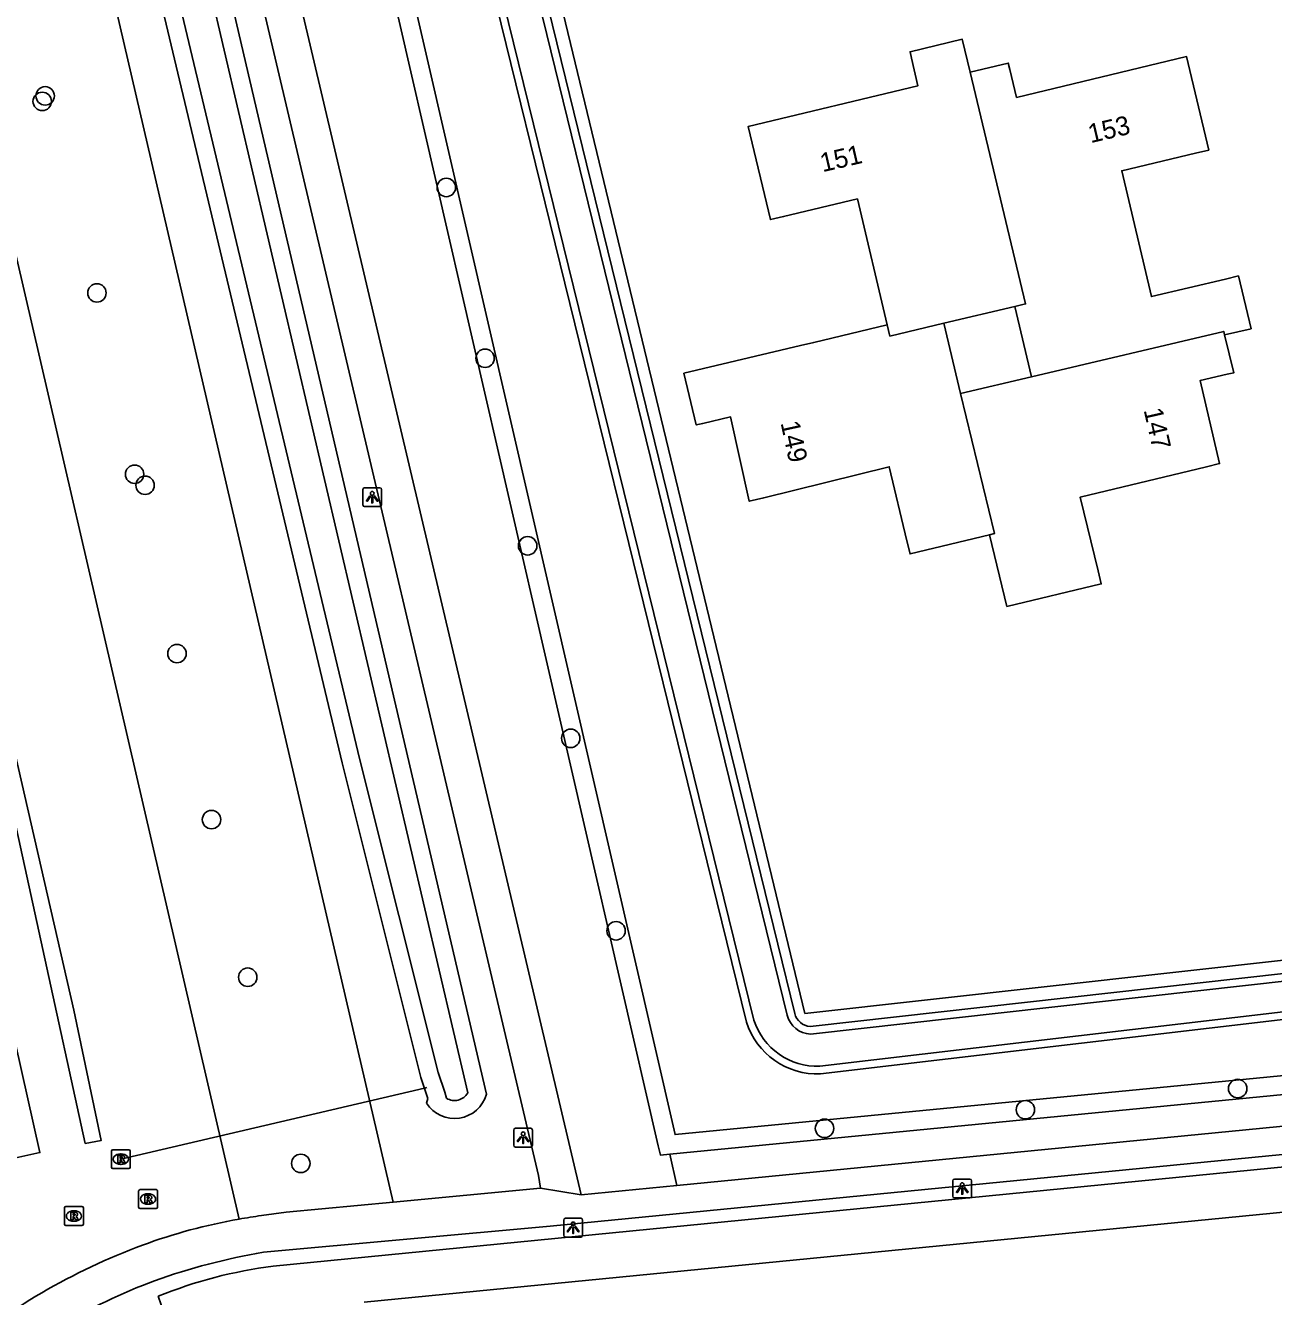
# Model space of a CAD drawing. Extents: x 156664 to 157568, y 383571 to 384421.
# Drawn here: x 156840.7 to 156906.9, y 383915 to 383982.4 of the extents above; entities that cross this region are included whole.
import ezdxf

# ---------------------------------------------------------------- set-up
doc = ezdxf.new("R2010")
doc.units = 0
for name, color, linetype in [('IMGEO_Boom', 7, 'Continuous'), ('IMGEO_Duiker', 7, 'Continuous'), ('IMGEO_Groenvoorziening', 7, 'Continuous'), ('IMGEO_Haag', 7, 'Continuous'), ('IMGEO_Hek', 7, 'Continuous'), ('IMGEO_Lichtpunt', 7, 'Continuous'), ('IMGEO_Muur', 7, 'Continuous'), ('IMGEO_Pand', 7, 'Continuous'), ('IMGEO_Pand_nummerreeks', 7, 'Continuous'), ('IMGEO_Parkeervlak_open', 7, 'Continuous'), ('IMGEO_Rijbaan_lokaal_open', 7, 'Continuous'), ('IMGEO_Rioolput', 7, 'Continuous'), ('IMGEO_Voetpad_open', 7, 'Continuous'), ('IMGEO_Waterloop', 7, 'Continuous')]:
    doc.layers.add(name, color=color, linetype=linetype)

msp = doc.modelspace()

# ---------------------------------------------------------------- linework, layer by layer
at = {"layer": 'IMGEO_Boom'}
for centre in [(156841.55, 383978.354), (156841.707, 383978.648), (156862.985, 383973.789), (156844.452, 383968.199), (156865.042, 383964.732), (156846.45, 383958.581), (156847.008, 383957.995), (156867.3, 383954.785), (156848.698, 383949.07), (156869.586, 383944.576), (156850.53, 383940.266), (156871.988, 383934.368), (156852.452, 383931.908), (156904.96, 383926.003), (156893.698, 383924.879), (156883.044, 383923.891), (156855.267, 383922.031)]:
    msp.add_circle(centre, 0.489, dxfattribs=at)
at = {"layer": 'IMGEO_Duiker'}
msp.add_lwpolyline([(156845.721, 383922.26), (156861.821, 383926.028), (156861.958, 383926.06)], dxfattribs=at)
at = {"layer": 'IMGEO_Groenvoorziening'}
for points in [[(156825.282, 384070.084), (156860.158, 383919.98)], [(156851.989, 383919.079), (156817.43, 384068.287)], [(156836.685, 384046.556), (156846.808, 384004.086), (156865.113, 383925.704)], [(156861.939, 383925.229), (156862.009, 383925.475), (156861.632, 383926.582), (156857.459, 383943.277), (156846.139, 383990.769), (156837.808, 384026.146), (156834.432, 384042.083), (156834.089, 384043.235), (156833.431, 384045.96)], [(156953.099, 383937.896), (156882.007, 383929.988), (156863.465, 384006.689), (156971.911, 384032.865), (156984.848, 383993.384), (157001.305, 383943.16), (156963.71, 383939.037)], [(156878.907, 383929.526), (156860.158, 384005.773)], [(156862.766, 384006.287), (156881.463, 383929.99)], [(156833.955, 383942.205), (156836.909, 383942.836), (156838.218, 383936.976), (156838.514, 383935.647), (156839.821, 383929.794), (156840.117, 383928.468), (156841.425, 383922.608), (156839.83, 383922.252)], [(156882.291, 383929.295), (156950.98, 383936.984)], [(156951.446, 383934.836), (156882.827, 383926.782)], [(156875.218, 383920.862), (156874.835, 383922.525)]]:
    msp.add_lwpolyline(points, dxfattribs=at)
for centre, radius, start, end in [((156882.66, 383930.715), 3.937, 197.58244, 272.43352), ((156882.353, 383930.209), 0.916, 193.84782, 266.13387), ((156863.42, 383926.172), 1.756, 212.46888, 344.55381)]:
    msp.add_arc(centre, radius, start, end, dxfattribs=at)
at = {"layer": 'IMGEO_Haag'}
for points in [[(156854.475, 384008.544), (156856.565, 383999.666), (156874.225, 383922.969), (156874.338, 383922.477), (156874.835, 383922.525)], [(156954.665, 383931.279), (156875.116, 383923.557), (156857.538, 383999.895), (156855.447, 384008.779)], [(156840.106, 383943.823), (156843.226, 383930.161), (156844.675, 383923.242), (156843.829, 383923.092), (156839.33, 383943.662), (156840.106, 383943.823)], [(156874.835, 383922.525), (156954.897, 383930.297)]]:
    msp.add_lwpolyline(points, dxfattribs=at)
at = {"layer": 'IMGEO_Hek'}
msp.add_lwpolyline([(156953.099, 383937.896), (156882.007, 383929.988), (156863.465, 384006.689), (156971.911, 384032.865), (156984.848, 383993.384), (157001.305, 383943.16)], dxfattribs=at)
at = {"layer": 'IMGEO_Lichtpunt'}
for p, q in [((156859.459, 383957.864), (156858.651, 383957.864)), ((156859.459, 383957.864), (156858.651, 383957.864)), ((156858.557, 383957.769), (156858.557, 383956.962)), ((156858.557, 383957.769), (156858.557, 383956.962)), ((156859.553, 383956.962), (156859.553, 383957.769)), ((156859.553, 383956.962), (156859.553, 383957.769)), ((156858.651, 383956.868), (156859.459, 383956.868)), ((156858.651, 383956.868), (156859.459, 383956.868)), ((156866.559, 383923.803), (156866.559, 383922.996)), ((156866.559, 383923.803), (156866.559, 383922.996)), ((156867.461, 383923.898), (156866.653, 383923.898)), ((156867.461, 383923.898), (156866.653, 383923.898)), ((156867.555, 383922.996), (156867.555, 383923.803)), ((156867.555, 383922.996), (156867.555, 383923.803)), ((156866.653, 383922.902), (156867.461, 383922.902)), ((156866.653, 383922.902), (156867.461, 383922.902)), ((156889.85, 383921.105), (156889.85, 383920.298)), ((156889.85, 383921.105), (156889.85, 383920.298)), ((156890.752, 383921.2), (156889.944, 383921.2)), ((156890.752, 383921.2), (156889.944, 383921.2)), ((156890.846, 383920.298), (156890.846, 383921.105)), ((156890.846, 383920.298), (156890.846, 383921.105)), ((156889.944, 383920.204), (156890.752, 383920.204)), ((156889.944, 383920.204), (156890.752, 383920.204)), ((156869.213, 383919.026), (156869.213, 383918.219)), ((156869.213, 383919.026), (156869.213, 383918.219)), ((156870.115, 383919.121), (156869.307, 383919.121)), ((156870.115, 383919.121), (156869.307, 383919.121)), ((156870.209, 383918.219), (156870.209, 383919.026)), ((156870.209, 383918.219), (156870.209, 383919.026)), ((156869.307, 383918.125), (156870.115, 383918.125)), ((156869.307, 383918.125), (156870.115, 383918.125))]:
    msp.add_line(p, q, dxfattribs=at)
for points in [[(156858.931, 383957.433), (156858.97, 383957.405), (156858.782, 383957.143), (156858.744, 383957.17), (156858.931, 383957.433)], [(156859.033, 383957.385), (156859.08, 383957.385), (156859.08, 383957.063), (156859.033, 383957.063), (156859.033, 383957.385)], [(156859.143, 383957.405), (156859.181, 383957.432), (156859.368, 383957.17), (156859.329, 383957.142), (156859.143, 383957.405)], [(156866.933, 383923.467), (156866.972, 383923.439), (156866.784, 383923.177), (156866.746, 383923.204), (156866.933, 383923.467)], [(156867.145, 383923.439), (156867.183, 383923.466), (156867.37, 383923.204), (156867.331, 383923.176), (156867.145, 383923.439)], [(156867.035, 383923.419), (156867.082, 383923.419), (156867.082, 383923.097), (156867.035, 383923.097), (156867.035, 383923.419)], [(156890.224, 383920.769), (156890.263, 383920.741), (156890.075, 383920.479), (156890.037, 383920.506), (156890.224, 383920.769)], [(156890.436, 383920.741), (156890.474, 383920.768), (156890.661, 383920.506), (156890.622, 383920.478), (156890.436, 383920.741)], [(156890.326, 383920.721), (156890.373, 383920.721), (156890.373, 383920.399), (156890.326, 383920.399), (156890.326, 383920.721)], [(156869.587, 383918.69), (156869.626, 383918.662), (156869.438, 383918.4), (156869.4, 383918.427), (156869.587, 383918.69)], [(156869.689, 383918.642), (156869.736, 383918.642), (156869.736, 383918.32), (156869.689, 383918.32), (156869.689, 383918.642)], [(156869.799, 383918.662), (156869.837, 383918.689), (156870.024, 383918.427), (156869.985, 383918.399), (156869.799, 383918.662)]]:
    msp.add_lwpolyline(points, dxfattribs=at)
for centre in [(156859.056, 383957.567), (156867.058, 383923.601), (156890.349, 383920.903), (156869.712, 383918.824)]:
    msp.add_circle(centre, 0.0994, dxfattribs=at)
for centre, start, end in [((156858.651, 383957.769), 90, 180), ((156858.651, 383957.769), 90, 180), ((156859.459, 383957.769), 0, 90), ((156859.459, 383957.769), 0, 90), ((156858.651, 383956.962), 180, 270), ((156858.651, 383956.962), 180, 270), ((156859.459, 383956.962), 270, 0), ((156859.459, 383956.962), 270, 360), ((156866.653, 383923.803), 90, 180), ((156866.653, 383923.803), 90, 180), ((156867.461, 383923.803), 0, 90), ((156867.461, 383923.803), 0, 90), ((156866.653, 383922.996), 180, 270), ((156866.653, 383922.996), 180, 270), ((156867.461, 383922.996), 270, 0), ((156867.461, 383922.996), 270, 360), ((156889.944, 383921.105), 90, 180), ((156889.944, 383921.105), 90, 180), ((156890.752, 383921.105), 0, 90), ((156890.752, 383921.105), 0, 90), ((156889.944, 383920.298), 180, 270), ((156889.944, 383920.298), 180, 270), ((156890.752, 383920.298), 270, 0), ((156890.752, 383920.298), 270, 360), ((156869.307, 383919.026), 90, 180), ((156869.307, 383919.026), 90, 180), ((156870.115, 383919.026), 0, 90), ((156870.115, 383919.026), 0, 90), ((156869.307, 383918.219), 180, 270), ((156869.307, 383918.219), 180, 270), ((156870.115, 383918.219), 270, 0), ((156870.115, 383918.219), 270, 360)]:
    msp.add_arc(centre, 0.0946, start, end, dxfattribs=at)
at = {"layer": 'IMGEO_Muur'}
msp.add_lwpolyline([(156840.117, 383928.468), (156841.425, 383922.608), (156839.83, 383922.252)], dxfattribs=at)
at = {"layer": 'IMGEO_Pand'}
for points in [[(156890.766, 383979.898), (156890.346, 383981.649), (156887.586, 383980.987), (156887.664, 383980.648), (156888.003, 383979.182), (156878.991, 383977.02), (156880.173, 383972.085), (156880.877, 383972.245), (156884.791, 383973.185), (156886.373, 383966.505)], [(156904.267, 383965.968), (156905.672, 383966.301), (156905.001, 383969.095), (156904.318, 383968.932), (156900.384, 383968.006), (156898.809, 383974.679), (156902.718, 383975.608), (156903.427, 383975.777), (156902.252, 383980.728), (156893.235, 383978.562), (156892.877, 383980.046), (156892.794, 383980.386), (156890.766, 383979.898)], [(156890.766, 383979.898), (156893.71, 383967.615), (156893.142, 383967.479)], [(156889.376, 383966.59), (156893.142, 383967.479)], [(156893.142, 383967.479), (156894.022, 383963.749)], [(156886.373, 383966.505), (156886.515, 383965.906), (156889.376, 383966.59)], [(156889.376, 383966.59), (156890.256, 383962.861)], [(156891.794, 383955.374), (156887.581, 383954.357), (156887.415, 383955.055), (156886.481, 383958.979), (156879.819, 383957.338), (156879.053, 383957.149), (156878.061, 383961.622), (156876.583, 383961.277), (156876.237, 383961.196), (156875.591, 383963.935), (156881.763, 383965.402), (156882.477, 383965.573), (156886.373, 383966.505)], [(156891.794, 383955.374), (156892.723, 383951.572), (156897.725, 383952.763), (156897.554, 383953.467), (156896.605, 383957.372), (156903.304, 383958.979), (156904, 383959.146), (156902.961, 383963.546), (156904.41, 383963.885), (156904.752, 383963.959), (156904.267, 383965.968)], [(156894.022, 383963.749), (156904.222, 383966.156), (156904.267, 383965.968)], [(156894.022, 383963.749), (156890.256, 383962.861)], [(156890.256, 383962.861), (156892.069, 383955.441), (156891.794, 383955.374)]]:
    msp.add_lwpolyline(points, dxfattribs=at)
at = {"layer": 'IMGEO_Parkeervlak_open'}
for points in [[(156853.805, 383916.581), (156939.653, 383925.02), (156939.883, 383922.625)], [(156848.489, 383912.685), (156847.704, 383914.986)]]:
    msp.add_lwpolyline(points, dxfattribs=at)
msp.add_arc((156856.823, 383892.571), 24.199, 97.16439, 112.13775, dxfattribs=at)
at = {"layer": 'IMGEO_Rijbaan_lokaal_open'}
msp.add_lwpolyline([(156939.883, 383922.625), (156858.629, 383914.671)], dxfattribs=at)
at = {"layer": 'IMGEO_Rioolput'}
for p, q in [((156845.295, 383922.76), (156846.147, 383922.76)), ((156845.22, 383921.834), (156845.22, 383922.686)), ((156845.708, 383922.54), (156845.733, 383922.54)), ((156846.221, 383922.686), (156846.221, 383921.834)), ((156846.147, 383921.76), (156845.295, 383921.76)), ((156845.731, 383921.98), (156845.706, 383921.98)), ((156846.663, 383919.718), (156846.663, 383920.57)), ((156846.738, 383920.644), (156847.59, 383920.644)), ((156847.151, 383920.424), (156847.176, 383920.424)), ((156847.664, 383920.57), (156847.664, 383919.718)), ((156842.731, 383918.817), (156842.731, 383919.669)), ((156842.806, 383919.743), (156843.658, 383919.743)), ((156843.219, 383919.523), (156843.244, 383919.523)), ((156843.732, 383919.669), (156843.732, 383918.817)), ((156847.59, 383919.644), (156846.738, 383919.644)), ((156847.174, 383919.864), (156847.149, 383919.864)), ((156843.658, 383918.743), (156842.806, 383918.743)), ((156843.242, 383918.963), (156843.217, 383918.963))]:
    msp.add_line(p, q, dxfattribs=at)
for points in [[(156845.295, 383922.76), (156846.147, 383922.76)], [(156845.22, 383921.834), (156845.22, 383922.686)], [(156845.809, 383922.458), (156845.557, 383922.46), (156845.557, 383922.06)], [(156845.557, 383922.06), (156845.681, 383922.06), (156845.681, 383922.222), (156845.692, 383922.222)], [(156845.735, 383922.379), (156845.681, 383922.379), (156845.681, 383922.298)], [(156845.681, 383922.298), (156845.733, 383922.298)], [(156845.739, 383922.193), (156845.81, 383922.06), (156845.95, 383922.06), (156845.885, 383922.186)], [(156846.221, 383922.686), (156846.221, 383921.834)], [(156846.147, 383921.76), (156845.295, 383921.76)], [(156846.663, 383919.718), (156846.663, 383920.57)], [(156846.738, 383920.644), (156847.59, 383920.644)], [(156847.252, 383920.342), (156847, 383920.344), (156847, 383919.944)], [(156847, 383919.944), (156847.124, 383919.944), (156847.124, 383920.106), (156847.135, 383920.106)], [(156847.178, 383920.263), (156847.124, 383920.263), (156847.124, 383920.182)], [(156847.124, 383920.182), (156847.176, 383920.182)], [(156847.182, 383920.077), (156847.253, 383919.944), (156847.393, 383919.944), (156847.328, 383920.07)], [(156847.664, 383920.57), (156847.664, 383919.718)], [(156842.731, 383918.817), (156842.731, 383919.669)], [(156842.806, 383919.743), (156843.658, 383919.743)], [(156843.32, 383919.441), (156843.068, 383919.443), (156843.068, 383919.043)], [(156843.732, 383919.669), (156843.732, 383918.817)], [(156847.59, 383919.644), (156846.738, 383919.644)], [(156843.658, 383918.743), (156842.806, 383918.743)], [(156843.068, 383919.043), (156843.192, 383919.043), (156843.192, 383919.205), (156843.203, 383919.205)], [(156843.246, 383919.362), (156843.192, 383919.362), (156843.192, 383919.281)], [(156843.192, 383919.281), (156843.244, 383919.281)], [(156843.25, 383919.176), (156843.321, 383919.043), (156843.461, 383919.043), (156843.396, 383919.169)]]:
    msp.add_lwpolyline(points, dxfattribs=at)
for centre, radius, start, end in [((156845.297, 383922.684), 0.0765, 91.55205, 178.44795), ((156845.297, 383922.684), 0.0765, 91.55205, 178.44795), ((156846.145, 383922.684), 0.0765, 1.55205, 88.44795), ((156846.145, 383922.684), 0.0765, 1.55205, 88.44795), ((156845.691, 383922.169), 0.0533, 26.02933, 88.69889), ((156845.717, 383922.487), 0.19, 274.7715, 282.96867), ((156845.741, 383922.283), 0.0964, 77.00612, 93.18647), ((156845.755, 383922.34), 0.0378, 276.66336, 79.67722), ((156845.808, 383922.348), 0.109, 350.36119, 89.41601), ((156845.806, 383922.348), 0.112, 277.58423, 350.98172), ((156845.79, 383922.133), 0.108, 29.51342, 73.79051), ((156845.297, 383921.836), 0.0765, 181.55205, 268.44795), ((156845.297, 383921.836), 0.0765, 181.55205, 268.44795), ((156846.145, 383921.836), 0.0765, 271.55205, 358.44795), ((156846.145, 383921.836), 0.0765, 271.55205, 358.44795), ((156846.74, 383920.568), 0.0765, 91.55205, 178.44795), ((156846.74, 383920.568), 0.0765, 91.55205, 178.44795), ((156847.134, 383920.053), 0.0533, 26.02933, 88.69889), ((156847.16, 383920.371), 0.19, 274.7715, 282.96867), ((156847.184, 383920.167), 0.0964, 77.00612, 93.18647), ((156847.198, 383920.224), 0.0378, 276.66336, 79.67722), ((156847.251, 383920.232), 0.109, 350.36119, 89.41601), ((156847.249, 383920.232), 0.112, 277.58423, 350.98172), ((156847.233, 383920.017), 0.108, 29.51342, 73.79051), ((156847.588, 383920.568), 0.0765, 1.55205, 88.44795), ((156847.588, 383920.568), 0.0765, 1.55205, 88.44795), ((156842.808, 383919.667), 0.0765, 91.55205, 178.44795), ((156842.808, 383919.667), 0.0765, 91.55205, 178.44795), ((156843.319, 383919.331), 0.109, 350.36119, 89.41601), ((156843.656, 383919.667), 0.0765, 1.55205, 88.44795), ((156843.656, 383919.667), 0.0765, 1.55205, 88.44795), ((156846.74, 383919.72), 0.0765, 181.55205, 268.44795), ((156846.74, 383919.72), 0.0765, 181.55205, 268.44795), ((156847.588, 383919.72), 0.0765, 271.55205, 358.44795), ((156847.588, 383919.72), 0.0765, 271.55205, 358.44795), ((156842.808, 383918.819), 0.0765, 181.55205, 268.44795), ((156842.808, 383918.819), 0.0765, 181.55205, 268.44795), ((156843.202, 383919.152), 0.0533, 26.02933, 88.69889), ((156843.228, 383919.47), 0.19, 274.7715, 282.96867), ((156843.252, 383919.266), 0.0964, 77.00612, 93.18647), ((156843.266, 383919.323), 0.0378, 276.66336, 79.67722), ((156843.317, 383919.331), 0.112, 277.58423, 350.98172), ((156843.301, 383919.116), 0.108, 29.51342, 73.79051), ((156843.656, 383918.819), 0.0765, 271.55205, 358.44795), ((156843.656, 383918.819), 0.0765, 271.55205, 358.44795)]:
    msp.add_arc(centre, radius, start, end, dxfattribs=at)
for centre, major_axis, ratio, start_param, end_param in [((156845.707, 383922.26), (-0.387, 0.002), 0.722429, 4.712389, 7.853982), ((156845.732, 383922.26), (-0.39, 0.002), 0.717154, 1.570796, 4.712389), ((156847.15, 383920.144), (-0.387, 0.002), 0.722429, 4.712389, 7.853982), ((156847.175, 383920.144), (-0.39, 0.002), 0.717154, 1.570796, 4.712389), ((156843.218, 383919.243), (-0.387, 0.002), 0.722429, 4.712389, 7.853982), ((156843.243, 383919.243), (-0.39, 0.002), 0.717154, 1.570796, 4.712389)]:
    msp.add_ellipse(centre, major_axis=major_axis, ratio=ratio, start_param=start_param, end_param=end_param, dxfattribs=at)
at = {"layer": 'IMGEO_Voetpad_open'}
for points in [[(156832.423, 384071.718), (156867.866, 383921.383), (156867.979, 383920.714)], [(156870.13, 383920.364), (156849.631, 384007.372)], [(156954.897, 383930.297), (156955.275, 383928.7), (156875.218, 383920.862)], [(156853.282, 383917.324), (156868.496, 383918.711), (156942.029, 383925.893)], [(156875.218, 383920.862), (156870.13, 383920.364)], [(156867.979, 383920.714), (156860.158, 383919.98)], [(156870.13, 383920.364), (156867.979, 383920.714)], [(156860.158, 383919.98), (156854.491, 383919.448), (156853.18, 383919.265)]]:
    msp.add_lwpolyline(points, dxfattribs=at)
for centre, radius, start, end in [((156857.204, 383889.617), 29.92, 100.03858, 110.20436), ((156857.251, 383889.291), 30.249, 97.73454, 100.01797), ((156858.538, 383886.116), 33.666, 110.27555, 130.39721), ((156859.222, 383882.929), 34.904, 99.79783, 109.59833), ((156858.999, 383885.284), 32.616, 110.61694, 130.2839)]:
    msp.add_arc(centre, radius, start, end, dxfattribs=at)
at = {"layer": 'IMGEO_Waterloop'}
for points in [[(156834.425, 384045.9), (156835.009, 384043.483), (156835.356, 384042.318), (156838.738, 384026.354), (156847.066, 383990.989), (156858.384, 383943.503), (156862.546, 383926.851), (156862.901, 383925.812), (156863.002, 383925.486)], [(156860.453, 384006.276), (156879.298, 383929.636)], [(156881.069, 383929.893), (156862.381, 384006.152)], [(156864.119, 383925.774), (156845.881, 384003.867)], [(156951.362, 383936.616), (156882.303, 383928.888)], [(156882.795, 383927.187), (156951.392, 383935.238)]]:
    msp.add_lwpolyline(points, dxfattribs=at)
for centre, radius, start, end in [((156882.659, 383930.714), 3.529, 197.77868, 272.21309), ((156882.353, 383930.21), 1.323, 193.85097, 267.82859), ((156863.42, 383926.173), 0.805, 238.65856, 330.25721)]:
    msp.add_arc(centre, radius, start, end, dxfattribs=at)

# ---------------------------------------------------------------- texts
at = {"layer": 'IMGEO_Pand_nummerreeks'}
for s, rotation, p in [('153', 13.29558, (156897.16, 383976.137)), ('151', 13.04777, (156882.939, 383974.597)), ('147', 282.85812, (156899.968, 383961.987)), ('149', 282.33463, (156880.709, 383961.308))]:
    msp.add_text(s, height=1, rotation=rotation, dxfattribs=at).set_placement(p)

doc.saveas('drawing.dxf')
